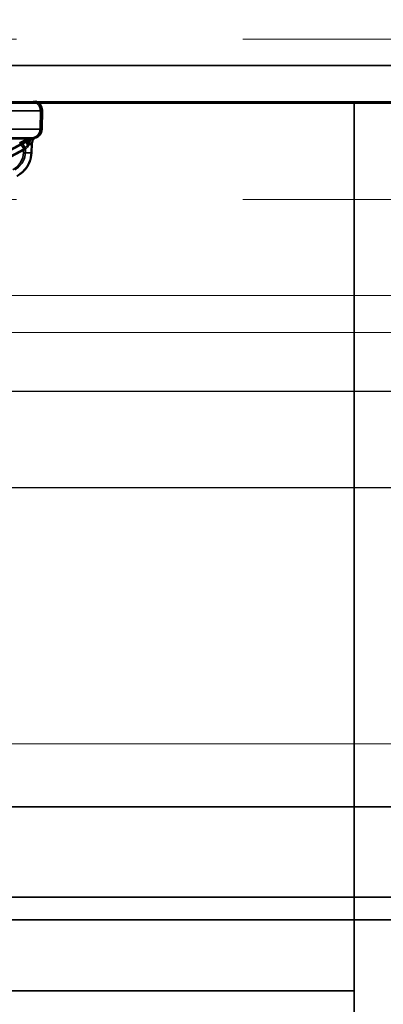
# Model space of a CAD drawing. Header units: millimetres. Extents: x -1465 to 393277, y -3788 to 454312.
# Tile 434 of 656: x 359113 to 359153, y 11861 to 11970. Entities that reach past the tile are written whole.
import ezdxf

# ---------------------------------------------------------------- set-up
doc = ezdxf.new("R2010")
doc.units = ezdxf.units.MM
doc.header["$XCLIPFRAME"] = 2
doc.linetypes.add('DASHED', pattern=[0.75, 0.5, -0.25])
for name, color, linetype in [('AHU03-3-42843OBJ', 8, 'Continuous'), ('AHU03-3-68109OBJ', 8, 'Continuous'), ('AHU03-3-68634OBJ', 8, 'Continuous'), ('AHU03-3-68635OBJ', 8, 'Continuous'), ('EC-MTR_250-0_7OBJ', 8, 'Continuous'), ('FLUID-Wy2', 8, 'Continuous'), ('FLUID-Wy2-INS', 8, 'Continuous')]:
    doc.layers.add(name, color=color, linetype=linetype)
picture_1 = doc.add_image_def('image1.bmp', size_in_pixel=(951, 911))

msp = doc.modelspace()

# ---------------------------------------------------------------- linework, layer by layer
at = {"color": 8, "linetype": 'Continuous', "lineweight": 35, "ltscale": 100}
for p, q in [((359471.61, 11882.8), (359036.92, 11882.8)), ((357654.61, 11872.8), (359471.61, 11872.8))]:
    msp.add_line(p, q, dxfattribs=at)
at = {"layer": 'AHU03-3-42843OBJ', "color": 8, "linetype": 'Continuous', "lineweight": 35, "ltscale": 100}
msp.add_line((359150.09, 11862.47), (358928.09, 11862.47), dxfattribs=at)
at = {"layer": 'AHU03-3-68109OBJ', "color": 8, "linetype": 'Continuous', "lineweight": 35, "ltscale": 100}
for p, q in [((358875.59, 11872.8), (359202.59, 11872.8)), ((359202.09, 11870.3), (358876.09, 11870.3))]:
    msp.add_line(p, q, dxfattribs=at)
at = {"layer": 'AHU03-3-68634OBJ', "color": 8, "linetype": 'Continuous', "lineweight": 35, "ltscale": 100}
for p, q in [((359172.59, 11964.6), (358905.59, 11964.6)), ((359173.09, 11960.6), (358905.09, 11960.6))]:
    msp.add_line(p, q, dxfattribs=at)
at = {"layer": 'AHU03-3-68635OBJ', "color": 8, "linetype": 'Continuous', "lineweight": 35, "ltscale": 100}
msp.add_line((359150.09, 11747.63), (359150.09, 11960.6), dxfattribs=at)
at = {"layer": 'EC-MTR_250-0_7OBJ', "color": 8, "linetype": 'Continuous', "lineweight": 35, "ltscale": 100}
for p, q in [((359089.42, 11960.6), (359114.5, 11960.6)), ((359114.89, 11960.64), (359114.92, 11960.64)), ((359115.44, 11959.6), (359095.53, 11959.6)), ((359115.44, 11959.58), (359095.53, 11959.58)), ((359115.44, 11959.58), (359115.4, 11957.58)), ((359115.5, 11959.58), (359115.44, 11959.58)), ((359115.62, 11959.66), (359115.58, 11957.55)), ((359115.61, 11957.55), (359115.65, 11959.66)), ((359115.65, 11959.68), (359115.62, 11959.68)), ((359115.65, 11959.66), (359115.62, 11959.66)), ((359106.44, 11957.58), (359115.48, 11957.58)), ((359115.61, 11957.55), (359115.58, 11957.55)), ((359113.51, 11956.05), (359094.02, 11945.75)), ((359096.43, 11946.96), (359114.53, 11956.49)), ((359105.74, 11956.6), (359114.48, 11956.6)), ((359113.99, 11956.49), (359111.75, 11956.49)), ((359114.18, 11956.42), (359114.3, 11956.48)), ((359114.31, 11956.49), (359114.53, 11956.49)), ((359114.45, 11955.99), (359114.42, 11954.95)), ((359114.52, 11956.01), (359114.45, 11955.99)), ((359114.52, 11956.02), (359114.48, 11954.95)), ((359114.52, 11956.01), (359114.48, 11954.95)), ((359114.74, 11956.54), (359114.71, 11956.51)), ((359114.77, 11956.57), (359114.74, 11956.54)), ((359114.8, 11956.6), (359114.77, 11956.57)), ((359114.8, 11956.58), (359114.77, 11956.58)), ((359114.8, 11956.63), (359114.81, 11956.63)), ((359114.83, 11956.62), (359114.8, 11956.6)), ((359114.83, 11956.64), (359114.84, 11956.64)), ((359114.85, 11956.63), (359114.83, 11956.62)), ((359114.9, 11956.66), (359114.9, 11956.66)), ((359113.58, 11955.37), (359094.09, 11945.07)), ((359113.79, 11955.37), (359094.3, 11945.07)), ((359113.58, 11955.37), (359113.56, 11954.95)), ((359113.79, 11955.37), (359113.77, 11954.95)), ((359114.48, 11954.95), (359114.42, 11954.95)), ((359114.41, 11954.43), (359114.35, 11954.18))]:
    msp.add_line(p, q, dxfattribs=at)
at = {"layer": 'EC-MTR_250-0_7OBJ', "color": 8, "linetype": 'Continuous', "lineweight": 35, "ltscale": 100, "flags": 128}
for points in [[(359114.89, 11960.64), (359114.83, 11960.63), (359114.75, 11960.62), (359114.64, 11960.61), (359114.5, 11960.6)], [(359115.5, 11959.58), (359115.43, 11959.96), (359115.34, 11960.14), (359115.21, 11960.3), (359115.05, 11960.43), (359114.87, 11960.53), (359114.5, 11960.6)], [(359115.62, 11959.66), (359115.59, 11959.65), (359115.58, 11959.64), (359115.56, 11959.63), (359115.54, 11959.61), (359115.53, 11959.6), (359115.52, 11959.59), (359115.51, 11959.59), (359115.5, 11959.58)], [(359115.48, 11957.58), (359115.51, 11957.58), (359115.53, 11957.57), (359115.56, 11957.55), (359115.58, 11957.55)], [(359094.02, 11945.75), (359113.65, 11956.13), (359113.8, 11956.21), (359113.93, 11956.28), (359114.06, 11956.35)], [(359113.14, 11956.05), (359113.36, 11956.16), (359113.99, 11956.49)], [(359113.14, 11956.05), (359113.16, 11956.04), (359113.18, 11956.02), (359113.2, 11956), (359113.24, 11955.94), (359113.3, 11955.85), (359113.37, 11955.74), (359113.44, 11955.62), (359113.51, 11955.5), (359113.58, 11955.37)], [(359113.79, 11955.37), (359113.66, 11955.62), (359113.61, 11955.74), (359113.56, 11955.85), (359113.54, 11955.9), (359113.53, 11955.94), (359113.52, 11955.97), (359113.51, 11956), (359113.5, 11956.02), (359113.5, 11956.04), (359113.51, 11956.05)], [(359114.31, 11956.49), (359114.07, 11956.35), (359113.8, 11956.21), (359113.51, 11956.05)], [(359113.64, 11955.44), (359113.77, 11955.58), (359113.89, 11955.7), (359114.01, 11955.82)], [(359114.01, 11955.82), (359113.89, 11955.7), (359113.77, 11955.58), (359113.64, 11955.44)], [(359113.65, 11956.13), (359113.8, 11956.2), (359113.93, 11956.28), (359114.06, 11956.35), (359114.18, 11956.42)], [(359113.79, 11955.37), (359113.9, 11955.49), (359114.2, 11955.82)], [(359113.99, 11956.49), (359113.96, 11956.45), (359113.93, 11956.4), (359113.91, 11956.33), (359113.91, 11956.24), (359113.92, 11956.14), (359113.94, 11956.04), (359114.01, 11955.82)], [(359113.99, 11956.49), (359114.22, 11956.57), (359114.46, 11956.6)], [(359114.01, 11955.82), (359114.02, 11955.83), (359114.04, 11955.84), (359114.05, 11955.84)], [(359114.19, 11955.86), (359114.15, 11955.85), (359114.11, 11955.84), (359114.05, 11955.84)], [(359114.06, 11955.84), (359114.09, 11956.12), (359114.13, 11956.26), (359114.18, 11956.38), (359114.25, 11956.48), (359114.32, 11956.55), (359114.39, 11956.59), (359114.46, 11956.6)], [(359114.07, 11955.84), (359114.1, 11956.12), (359114.14, 11956.26), (359114.2, 11956.38), (359114.26, 11956.48), (359114.33, 11956.55), (359114.41, 11956.59), (359114.48, 11956.6)], [(359114.2, 11955.82), (359114.15, 11956.04), (359114.14, 11956.14), (359114.15, 11956.24), (359114.18, 11956.33), (359114.21, 11956.4), (359114.26, 11956.45), (359114.31, 11956.49)], [(359114.62, 11956.61), (359114.53, 11956.59), (359114.45, 11956.54), (359114.37, 11956.47), (359114.3, 11956.37), (359114.25, 11956.25), (359114.21, 11956.12), (359114.19, 11955.86)], [(359114.19, 11955.86), (359114.34, 11955.92), (359114.41, 11955.96), (359114.45, 11955.99)], [(359114.45, 11955.99), (359114.41, 11955.97), (359114.33, 11955.91), (359114.19, 11955.86)], [(359114.23, 11955.84), (359114.22, 11955.83), (359114.21, 11955.83), (359114.2, 11955.82)], [(359114.65, 11956.59), (359114.57, 11956.57), (359114.48, 11956.53), (359114.4, 11956.45), (359114.34, 11956.36), (359114.29, 11956.24), (359114.25, 11956.11), (359114.23, 11955.84)], [(359114.5, 11956), (359114.45, 11955.95), (359114.36, 11955.89), (359114.23, 11955.84)], [(359114.3, 11956.48), (359114.36, 11956.51), (359114.43, 11956.54), (359114.5, 11956.56), (359114.57, 11956.58), (359114.65, 11956.59)], [(359114.45, 11955.99), (359114.59, 11956.41), (359114.92, 11956.69)], [(359114.48, 11956.6), (359114.49, 11956.6), (359114.51, 11956.6), (359114.52, 11956.6)], [(359114.52, 11956.02), (359114.5, 11956)], [(359114.52, 11956.01), (359114.55, 11956.22), (359114.64, 11956.42), (359114.78, 11956.58), (359114.95, 11956.7)], [(359114.52, 11956.01), (359114.64, 11956.42), (359114.95, 11956.7)], [(359114.58, 11956.29), (359114.56, 11956.24), (359114.55, 11956.19), (359114.53, 11956.13), (359114.52, 11956.08), (359114.52, 11956.02)], [(359114.71, 11956.51), (359114.68, 11956.47), (359114.65, 11956.43), (359114.63, 11956.39), (359114.6, 11956.34), (359114.58, 11956.29), (359114.56, 11956.24), (359114.55, 11956.19)], [(359114.62, 11956.61), (359114.76, 11956.64), (359114.87, 11956.67), (359114.92, 11956.69)], [(359114.95, 11956.7), (359114.94, 11956.68), (359114.83, 11956.64), (359114.65, 11956.59)], [(359114.65, 11956.59), (359114.83, 11956.64), (359114.94, 11956.68), (359114.95, 11956.7)], [(359114.65, 11956.59), (359114.67, 11956.6), (359114.7, 11956.6), (359114.72, 11956.61), (359114.74, 11956.61), (359114.76, 11956.62), (359114.78, 11956.62), (359114.8, 11956.63), (359114.81, 11956.63), (359114.83, 11956.64), (359114.84, 11956.64), (359114.85, 11956.64), (359114.86, 11956.65), (359114.88, 11956.66), (359114.89, 11956.66)], [(359114.65, 11956.59), (359114.67, 11956.6), (359114.7, 11956.6), (359114.72, 11956.61)], [(359114.77, 11956.58), (359114.72, 11956.59), (359114.65, 11956.59)], [(359114.9, 11956.66), (359114.89, 11956.66), (359114.88, 11956.65), (359114.87, 11956.64), (359114.85, 11956.63)], [(359114.86, 11956.65), (359114.88, 11956.66)], [(359112.4, 11953.08), (359112.9, 11953.45), (359113.25, 11953.9), (359113.48, 11954.43), (359113.56, 11954.95)], [(359113.77, 11954.95), (359113.66, 11954.34), (359113.41, 11953.82), (359113.03, 11953.38), (359112.6, 11953.08)], [(359112.83, 11952.4), (359113.47, 11952.85), (359113.97, 11953.46), (359114.29, 11954.18), (359114.42, 11954.95)], [(359112.88, 11952.4), (359113.52, 11952.86), (359114.01, 11953.46), (359114.34, 11954.17), (359114.48, 11954.95)], [(359113.63, 11954.95), (359113.91, 11954.94), (359114.04, 11954.94), (359114.17, 11954.94), (359114.27, 11954.94), (359114.35, 11954.94), (359114.37, 11954.94), (359114.4, 11954.95), (359114.41, 11954.95)], [(359113.77, 11954.95), (359113.9, 11954.95), (359114.04, 11954.94), (359114.16, 11954.94), (359114.27, 11954.94), (359114.32, 11954.94), (359114.36, 11954.94), (359114.4, 11954.94), (359114.43, 11954.94), (359114.45, 11954.94), (359114.47, 11954.94), (359114.48, 11954.94), (359114.48, 11954.89)], [(359114.48, 11954.95), (359114.46, 11954.69), (359114.41, 11954.43)], [(359114.35, 11954.18), (359114.26, 11953.93), (359114.15, 11953.69), (359114.02, 11953.46), (359113.87, 11953.24), (359113.7, 11953.04), (359113.51, 11952.85), (359113.31, 11952.68)], [(359113.31, 11952.68), (359113.1, 11952.53), (359112.88, 11952.4)]]:
    msp.add_lwpolyline(points, dxfattribs=at)
at = {"layer": 'EC-MTR_250-0_7OBJ', "color": 8, "linetype": 'Continuous', "lineweight": 35, "ltscale": 100}
for centre, radius, start, end in [((359114.44, 11959.6), 1, 358.9968, 89.9969), ((359114.62, 11959.68), 1, 359.998, 74.2519), ((359114.65, 11959.68), 1, 0, 74.2574), ((359114.4, 11957.6), 1, 270.0028, 359.0031), ((359114.48, 11957.6), 1, 277.9093, 358.9867), ((359114.58, 11957.56), 1, 281.2272, 359.0035), ((359114.61, 11957.56), 1, 281.2208, 359), ((359128.97, 11926.16), 33.83, 116.2919, 117.9062), ((359092.06, 11996.76), 46.01, 297.7854, 298.9235), ((359083.59, 11983.71), 41.41, 316.8185, 317.6556), ((359114.78, 11955.62), 0.984, 97.3181, 118.0243), ((359114.78, 11955.62), 0.978, 97.2613, 118.083), ((359114.48, 11957.65), 1.05, 270.0432, 277.698), ((359114.48, 11957.65), 1.04, 270.0204, 277.7196), ((359115, 11955.6), 1, 101.2208, 117.7585), ((359115.87, 11953.38), 3.45, 105.4363, 106.0955), ((359115.79, 11953.66), 3.16, 105.4058, 106.1257), ((359114.29, 11976.23), 21.3, 268.033, 268.2045), ((359114.29, 11976.2), 21.26, 268.0328, 268.2046), ((359125.2, 11944.53), 15.89, 136.6469, 136.9947)]:
    msp.add_arc(centre, radius, start, end, dxfattribs=at)
at = {"layer": 'FLUID-Wy2', "color": 8, "linetype": 'DASHED', "lineweight": 18, "ltscale": 100}
for p, q in [((359562.8, 11967.5), (357562.8, 11967.5)), ((359562.8, 11949.82), (357562.8, 11949.82))]:
    msp.add_line(p, q, dxfattribs=at)
at = {"layer": 'FLUID-Wy2', "color": 8, "linetype": 'Continuous', "lineweight": 25, "ltscale": 100}
for p, q in [((357562.8, 11960.43), (359562.8, 11960.43)), ((359607.8, 11928.61), (357517.8, 11928.61)), ((359607.8, 11918), (357517.8, 11918))]:
    msp.add_line(p, q, dxfattribs=at)
at = {"layer": 'FLUID-Wy2', "color": 8, "linetype": 'Continuous', "lineweight": 18, "ltscale": 100}
for p, q in [((357562.8, 11960.43), (359562.8, 11960.43)), ((359592.8, 11939.22), (357532.8, 11939.22))]:
    msp.add_line(p, q, dxfattribs=at)
at = {"layer": 'FLUID-Wy2-INS', "color": 8, "linetype": 'Continuous', "lineweight": 13, "ltscale": 100}
for p, q in [((359662.8, 11935.12), (357462.8, 11935.12)), ((357462.8, 11889.72), (359662.8, 11889.72))]:
    msp.add_line(p, q, dxfattribs=at)

# ---------------------------------------------------------------- pictures from other files: only their frames are drawn
at = {"color": 8, "lineweight": 13}
image = msp.add_image(picture_1, insert=(357606.99, 12545.82), size_in_units=(1986.02, 1904.63), rotation=-90, dxfattribs=at)
image.set_boundary_path([(-0.5, -0.5), (950.5, 910.5)])

doc.saveas('drawing.dxf')
